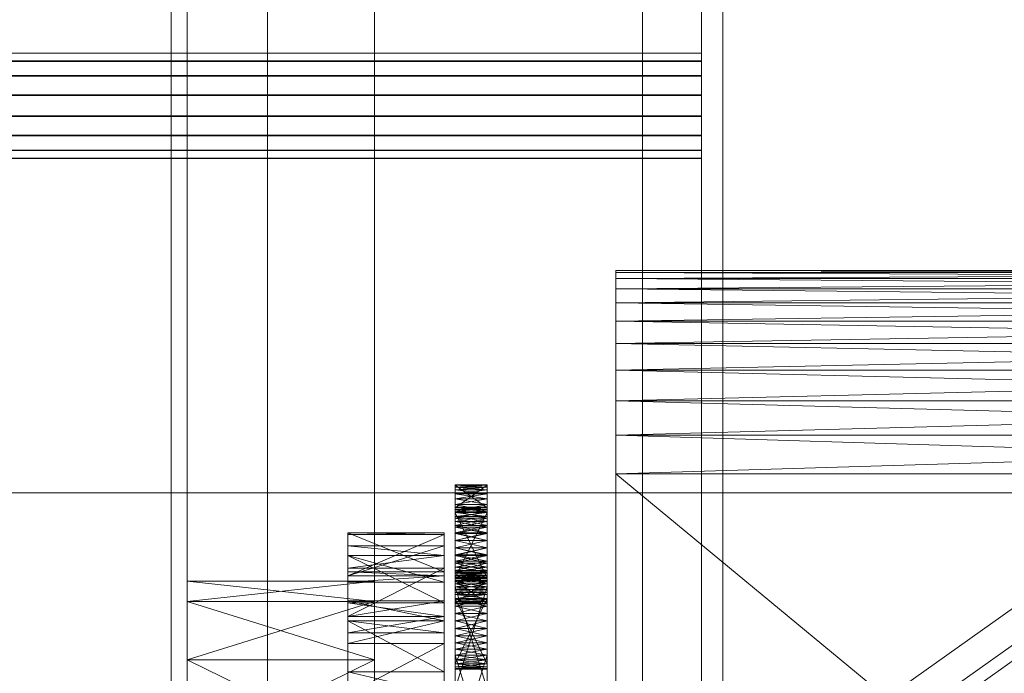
# Model space of a CAD drawing. Header units: millimetres. Extents: x -2233 to 65662, y -50530 to 6847.
# Tile 293 of 656: x 1369 to 1553, y -33734 to -33612. Entities that reach past the tile are written whole.
import ezdxf

# ---------------------------------------------------------------- set-up
doc = ezdxf.new("R2010")
doc.units = ezdxf.units.MM
for name, color, linetype, lineweight in [('COTAS_O', 1, 'Continuous', 0), ('frontal_C03', 7, 'Continuous', 0), ('frontal_secador', 7, 'Continuous', 0), ('frontal_tolva', 7, 'Continuous', 0)]:
    doc.layers.add(name, color=color, linetype=linetype, lineweight=lineweight)
doc.dimstyles.new('R19_100', dxfattribs={"dimtxt": 250, "dimasz": 150, "dimexe": 150, "dimexo": 80, "dimgap": 100, "dimtad": 1, "dimtih": 1, "dimtoh": 1, "dimdsep": 46, "dimcen": 0.09, "dimadec": 0, "dimazin": 0, "dimtfac": 1, "dimtdec": 4, "dimtofl": 0, "dimtmove": 0, "dimatfit": 3, "dimfxl": 1, "dimtolj": 1, "dimtzin": 0, "dimarcsym": 0})

# ---------------------------------------------------------------- blocks, each defined once
blk = doc.blocks.new('DIM_R32_39')
at = {"layer": 'COTAS_O'}
for p, q in [((-1725, -33700), (-1575, -33655)), ((1725, -33700), (1575, -33655)), ((-1725, -34400), (-1725, -33700)), ((-1725, -33700), (1725, -33700)), ((-1725, -33700), (-1575, -33745)), ((1725, -33700), (1575, -33745)), ((1725, -34400), (1725, -33700))]:
    blk.add_line(p, q, dxfattribs=at)
blk.add_text('3450 O', height=250, dxfattribs=at).set_placement((0, -33600))

msp = doc.modelspace()

# ---------------------------------------------------------------- linework, layer by layer
at = {"layer": 'frontal_C03'}
for p, q in [((1435, -35048.843), (1435, -32401.175)), ((1496, -35048.843), (1496, -32401.175)), ((1500, -32401.175), (1500, -35048.843)), ((1435, -32405.103), (1435, -35052.771)), ((1500, -35052.771), (1500, -32405.103)), ((1435, -35535.966), (1435, -32888.298)), ((1500, -32888.298), (1500, -35535.966)), ((1435, -32892.227), (1435, -35539.895)), ((1496, -32892.227), (1496, -35539.895)), ((1500, -35539.895), (1500, -32892.227)), ((1415, -35988), (1415, -33145.961)), ((1485, -35988), (1485, -33145.961)), ((1496, -33617.959), (-1496, -33617.959)), ((1496, -33617.986), (-1496, -33617.986)), ((1496, -33619.428), (-1496, -33619.428)), ((1496, -33619.504), (-1496, -33619.504)), ((1496, -33619.428), (1496, -33617.959)), ((1496, -33617.959), (1496, -33617.986)), ((1496, -33617.986), (1496, -33619.504)), ((1496, -33622.168), (1496, -33619.428)), ((1496, -33619.504), (1496, -33622.282)), ((1496, -33622.168), (-1496, -33622.168)), ((1496, -33622.282), (-1496, -33622.282)), ((1496, -33625.762), (1496, -33622.168)), ((1496, -33622.282), (1496, -33625.897)), ((1496, -33625.762), (-1496, -33625.762)), ((-1496, -33625.897), (1496, -33625.897)), ((1496, -33629.664), (1496, -33625.762)), ((1496, -33625.897), (1496, -33629.799)), ((1496, -33629.664), (-1496, -33629.664)), ((1496, -33629.799), (-1496, -33629.799)), ((1496, -33633.279), (1496, -33629.664)), ((1496, -33629.799), (1496, -33633.393)), ((1496, -33633.279), (-1496, -33633.279)), ((1496, -33633.393), (-1496, -33633.393)), ((1496, -33636.057), (1496, -33633.279)), ((1496, -33633.393), (1496, -33636.133)), ((1496, -33636.057), (-1496, -33636.057)), ((1496, -33636.133), (-1496, -33636.133)), ((1496, -33637.575), (1496, -33636.057)), ((1496, -33636.133), (1496, -33637.602)), ((1496, -33637.575), (-1496, -33637.575)), ((1496, -33637.602), (-1496, -33637.602)), ((1496, -33637.602), (1496, -33637.575))]:
    msp.add_line(p, q, dxfattribs=at)
at = {"layer": 'frontal_secador'}
for p, q in [((1400, -36000), (1400, -33000)), ((1397, -35940), (1397, -33075)), ((1400, -36000), (1400, -33075)), ((1400, -34600), (1400, -33075)), ((1400, -35940), (1400, -33075)), ((1400, -34650), (1400, -33075)), ((1400, -36000), (1400, -33250)), ((1480, -33658.5), (1480, -33660.02)), ((1480, -33658.88), (1480, -33658.5)), ((1480, -33658.5), (1480, -33664.58)), ((1480, -33661.92), (1480, -33658.5)), ((1480, -33658.5), (1480, -33682.82)), ((1480, -33677.12), (1480, -33658.5)), ((1480, -33658.5), (1480, -33919)), ((1480, -33914.82), (1480, -33658.5)), ((1715, -33658.88), (1480, -33658.5)), ((1715, -33658.5), (1480, -33658.5)), ((1715, -33658.5), (1480, -33658.88)), ((1480, -33660.02), (1480, -33658.88)), ((1480, -33661.92), (1480, -33658.88)), ((1715, -33660.02), (1480, -33658.88)), ((1715, -33658.88), (1480, -33658.88)), ((1715, -33658.88), (1480, -33660.02)), ((1480, -33660.02), (1480, -33664.58)), ((1480, -33661.92), (1480, -33660.02)), ((1715, -33661.92), (1480, -33660.02)), ((1715, -33660.02), (1480, -33660.02)), ((1715, -33660.02), (1480, -33661.92)), ((1480, -33664.58), (1480, -33661.92)), ((1480, -33668), (1480, -33661.92)), ((1480, -33677.12), (1480, -33661.92)), ((1715, -33664.58), (1480, -33661.92)), ((1715, -33661.92), (1480, -33661.92)), ((1715, -33661.92), (1480, -33664.58)), ((1480, -33664.58), (1480, -33672.18)), ((1480, -33668), (1480, -33664.58)), ((1480, -33664.58), (1480, -33682.82)), ((1715, -33668), (1480, -33664.58)), ((1715, -33664.58), (1480, -33664.58)), ((1715, -33664.58), (1480, -33668)), ((1480, -33672.18), (1480, -33668)), ((1480, -33677.12), (1480, -33668)), ((1715, -33672.18), (1480, -33668)), ((1715, -33668), (1480, -33668)), ((1715, -33668), (1480, -33672.18)), ((1480, -33672.18), (1480, -33682.82)), ((1480, -33677.12), (1480, -33672.18)), ((1715, -33677.12), (1480, -33672.18)), ((1715, -33672.18), (1480, -33672.18)), ((1715, -33672.18), (1480, -33677.12)), ((1480, -33682.82), (1480, -33677.12)), ((1480, -33689.28), (1480, -33677.12)), ((1480, -33890.5), (1480, -33677.12)), ((1480, -33914.82), (1480, -33677.12)), ((1715, -33682.82), (1480, -33677.12)), ((1715, -33677.12), (1480, -33677.12)), ((1715, -33677.12), (1480, -33682.82)), ((1480, -33682.82), (1480, -33696.5)), ((1480, -33689.28), (1480, -33682.82)), ((1480, -33682.82), (1480, -33897.72)), ((1480, -33682.82), (1480, -33919)), ((1715, -33689.28), (1480, -33682.82)), ((1715, -33682.82), (1480, -33682.82)), ((1715, -33682.82), (1480, -33689.28)), ((1480, -33696.5), (1480, -33689.28)), ((1480, -33890.5), (1480, -33689.28)), ((1715, -33696.5), (1480, -33689.28)), ((1715, -33689.28), (1480, -33689.28)), ((1715, -33689.28), (1480, -33696.5)), ((1480, -33696.5), (1480, -33897.72)), ((1480, -33890.5), (1480, -33696.5)), ((1715, -33890.5), (1480, -33696.5)), ((1715, -33696.5), (1480, -33696.5)), ((1450, -33698.5), (1450, -33702.82)), ((1450, -33698.611), (1450, -33698.5)), ((1450, -33698.94), (1450, -33698.5)), ((1450, -33698.5), (1450, -33703.69)), ((1450, -33700.219), (1450, -33698.5)), ((1456, -33698.611), (1450, -33698.5)), ((1456, -33698.5), (1450, -33698.5)), ((1456, -33698.5), (1450, -33698.611)), ((1450, -33702.82), (1450, -33698.611)), ((1450, -33698.611), (1450, -33698.94)), ((1456, -33702.82), (1450, -33698.611)), ((1456, -33698.611), (1450, -33698.611)), ((1456, -33698.611), (1450, -33698.94)), ((1450, -33698.611), (1450, -33699.481)), ((1450, -33703.15), (1450, -33698.611)), ((1450, -33698.611), (1450, -33701.136)), ((1450, -33698.611), (1450, -33706.092)), ((1450, -33706.419), (1450, -33698.611)), ((1450, -33698.611), (1450, -33715.519)), ((1450, -33716.999), (1450, -33698.611)), ((1456, -33698.94), (1450, -33698.611)), ((1456, -33698.611), (1450, -33702.82)), ((1456, -33702.82), (1456, -33698.5)), ((1456, -33698.5), (1456, -33698.611)), ((1456, -33698.5), (1456, -33698.94)), ((1456, -33703.69), (1456, -33698.5)), ((1456, -33698.5), (1456, -33700.219)), ((1456, -33698.611), (1456, -33702.82)), ((1456, -33698.94), (1456, -33698.611)), ((1456, -33699.481), (1456, -33698.611)), ((1456, -33698.611), (1456, -33703.15)), ((1456, -33701.136), (1456, -33698.611)), ((1456, -33706.092), (1456, -33698.611)), ((1456, -33698.611), (1456, -33706.419)), ((1456, -33715.519), (1456, -33698.611)), ((1456, -33698.611), (1456, -33716.999)), ((1450, -33700.219), (1450, -33698.94)), ((1450, -33698.94), (1450, -33699.481)), ((1456, -33698.94), (1450, -33698.94)), ((1456, -33698.94), (1450, -33699.481)), ((1456, -33699.481), (1450, -33698.94)), ((1450, -33699.481), (1450, -33700.219)), ((1456, -33699.481), (1450, -33699.481)), ((1456, -33699.481), (1450, -33700.219)), ((1450, -33699.481), (1450, -33701.136)), ((1456, -33700.219), (1450, -33699.481)), ((1450, -33702.21), (1450, -33700.219)), ((1450, -33700.219), (1450, -33701.136)), ((1450, -33704.719), (1450, -33700.219)), ((1450, -33700.219), (1450, -33703.69)), ((1450, -33710.281), (1450, -33700.219)), ((1456, -33700.219), (1450, -33700.219)), ((1456, -33700.219), (1450, -33701.136)), ((1456, -33701.136), (1450, -33700.219)), ((1456, -33698.94), (1456, -33700.219)), ((1456, -33699.481), (1456, -33698.94)), ((1456, -33700.219), (1456, -33699.481)), ((1456, -33701.136), (1456, -33699.481)), ((1456, -33700.219), (1456, -33702.21)), ((1456, -33701.136), (1456, -33700.219)), ((1456, -33700.219), (1456, -33704.719)), ((1456, -33703.69), (1456, -33700.219)), ((1456, -33700.219), (1456, -33710.281)), ((1450, -33701.136), (1450, -33702.21)), ((1456, -33701.136), (1450, -33701.136)), ((1456, -33701.136), (1450, -33702.21)), ((1450, -33701.136), (1450, -33703.414)), ((1450, -33701.136), (1450, -33706.092)), ((1456, -33702.21), (1450, -33701.136)), ((1450, -33704.719), (1450, -33702.21)), ((1450, -33702.21), (1450, -33703.414)), ((1456, -33702.21), (1450, -33702.21)), ((1456, -33702.21), (1450, -33703.414)), ((1456, -33703.414), (1450, -33702.21)), ((1456, -33702.21), (1456, -33701.136)), ((1456, -33703.414), (1456, -33701.136)), ((1456, -33706.092), (1456, -33701.136)), ((1456, -33702.21), (1456, -33704.719)), ((1456, -33703.414), (1456, -33702.21)), ((1450, -33702.709), (1450, -33703.15)), ((1450, -33702.82), (1450, -33702.709)), ((1456, -33702.82), (1450, -33702.709)), ((1456, -33702.709), (1450, -33702.709)), ((1456, -33702.709), (1450, -33702.82)), ((1450, -33703.15), (1450, -33702.82)), ((1456, -33703.15), (1450, -33702.82)), ((1456, -33702.82), (1450, -33702.82)), ((1456, -33702.82), (1450, -33703.15)), ((1450, -33702.82), (1450, -33703.69)), ((1450, -33716.643), (1450, -33702.82)), ((1450, -33702.82), (1450, -33707.623)), ((1450, -33721.143), (1450, -33702.82)), ((1450, -33702.82), (1450, -33718.073)), ((1450, -33731.206), (1450, -33702.82)), ((1450, -33703.15), (1450, -33715.906)), ((1450, -33703.69), (1450, -33703.15)), ((1450, -33704.428), (1450, -33703.15)), ((1450, -33703.15), (1450, -33717.561)), ((1450, -33706.419), (1450, -33703.15)), ((1450, -33711.709), (1450, -33703.15)), ((1456, -33703.69), (1450, -33703.15)), ((1456, -33703.15), (1450, -33703.15)), ((1456, -33703.15), (1450, -33703.69)), ((1450, -33703.414), (1450, -33704.719)), ((1456, -33703.414), (1450, -33703.414)), ((1456, -33703.414), (1450, -33704.719)), ((1450, -33703.414), (1450, -33706.092)), ((1456, -33704.719), (1450, -33703.414)), ((1450, -33715.906), (1450, -33703.69)), ((1450, -33703.69), (1450, -33704.428)), ((1456, -33715.906), (1450, -33703.69)), ((1456, -33703.69), (1450, -33703.69)), ((1456, -33703.69), (1450, -33704.428)), ((1450, -33703.69), (1450, -33705.345)), ((1450, -33703.69), (1450, -33707.623)), ((1450, -33703.69), (1450, -33713.117)), ((1450, -33703.69), (1450, -33720.598)), ((1450, -33710.281), (1450, -33703.69)), ((1456, -33704.428), (1450, -33703.69)), ((1450, -33716.643), (1450, -33703.69)), ((1456, -33703.69), (1450, -33715.906)), ((1456, -33703.15), (1456, -33702.709)), ((1456, -33702.709), (1456, -33702.82)), ((1456, -33702.82), (1456, -33703.15)), ((1456, -33703.69), (1456, -33702.82)), ((1456, -33702.82), (1456, -33716.643)), ((1456, -33707.623), (1456, -33702.82)), ((1456, -33702.82), (1456, -33721.143)), ((1456, -33718.073), (1456, -33702.82)), ((1456, -33702.82), (1456, -33731.206)), ((1456, -33715.906), (1456, -33703.15)), ((1456, -33703.15), (1456, -33703.69)), ((1456, -33703.15), (1456, -33704.428)), ((1456, -33717.561), (1456, -33703.15)), ((1456, -33703.15), (1456, -33706.419)), ((1456, -33703.15), (1456, -33711.709)), ((1456, -33704.719), (1456, -33703.414)), ((1456, -33706.092), (1456, -33703.414)), ((1456, -33703.69), (1456, -33715.906)), ((1456, -33704.428), (1456, -33703.69)), ((1456, -33705.345), (1456, -33703.69)), ((1456, -33707.623), (1456, -33703.69)), ((1456, -33713.117), (1456, -33703.69)), ((1456, -33720.598), (1456, -33703.69)), ((1456, -33703.69), (1456, -33710.281)), ((1456, -33703.69), (1456, -33716.643)), ((1450, -33706.419), (1450, -33704.428)), ((1450, -33704.428), (1450, -33705.345)), ((1456, -33704.428), (1450, -33704.428)), ((1456, -33704.428), (1450, -33705.345)), ((1456, -33705.345), (1450, -33704.428)), ((1450, -33707.5), (1450, -33704.719)), ((1450, -33704.719), (1450, -33706.092)), ((1450, -33710.281), (1450, -33704.719)), ((1456, -33704.719), (1450, -33704.719)), ((1456, -33704.719), (1450, -33706.092)), ((1456, -33706.092), (1450, -33704.719)), ((1450, -33705.345), (1450, -33706.419)), ((1456, -33705.345), (1450, -33705.345)), ((1456, -33705.345), (1450, -33706.419)), ((1450, -33705.345), (1450, -33707.623)), ((1456, -33706.419), (1450, -33705.345)), ((1456, -33704.428), (1456, -33706.419)), ((1456, -33705.345), (1456, -33704.428)), ((1456, -33704.719), (1456, -33707.5)), ((1456, -33706.092), (1456, -33704.719)), ((1456, -33704.719), (1456, -33710.281)), ((1456, -33706.419), (1456, -33705.345)), ((1456, -33707.623), (1456, -33705.345)), ((1430, -33714.744), (1430, -33707.5)), ((1430, -33707.5), (1430, -33707.765)), ((1448, -33714.744), (1430, -33707.5)), ((1448, -33707.5), (1430, -33707.5)), ((1448, -33707.5), (1430, -33707.765)), ((1430, -33707.765), (1430, -33714.744)), ((1430, -33707.765), (1430, -33715.473)), ((1448, -33707.765), (1430, -33707.765)), ((1448, -33707.765), (1430, -33715.473)), ((1448, -33707.765), (1448, -33707.5)), ((1448, -33707.5), (1448, -33714.744)), ((1448, -33714.744), (1448, -33707.765)), ((1448, -33715.473), (1448, -33707.765)), ((1450, -33706.092), (1450, -33707.5)), ((1456, -33706.092), (1450, -33706.092)), ((1456, -33706.092), (1450, -33707.5)), ((1450, -33706.092), (1450, -33708.908)), ((1450, -33706.092), (1450, -33711.586)), ((1450, -33706.092), (1450, -33715.519)), ((1456, -33707.5), (1450, -33706.092)), ((1450, -33708.928), (1450, -33706.419)), ((1450, -33706.419), (1450, -33707.623)), ((1450, -33711.709), (1450, -33706.419)), ((1456, -33706.419), (1450, -33706.419)), ((1456, -33706.419), (1450, -33707.623)), ((1456, -33707.623), (1450, -33706.419)), ((1450, -33716.999), (1450, -33706.419)), ((1450, -33710.281), (1450, -33707.5)), ((1450, -33707.5), (1450, -33708.908)), ((1456, -33707.5), (1450, -33707.5)), ((1456, -33707.5), (1450, -33708.908)), ((1456, -33708.908), (1450, -33707.5)), ((1450, -33707.623), (1450, -33708.928)), ((1456, -33707.623), (1450, -33707.623)), ((1456, -33707.623), (1450, -33708.928)), ((1450, -33707.623), (1450, -33710.301)), ((1450, -33707.623), (1450, -33713.117)), ((1456, -33708.928), (1450, -33707.623)), ((1450, -33707.623), (1450, -33718.073)), ((1456, -33707.5), (1456, -33706.092)), ((1456, -33708.908), (1456, -33706.092)), ((1456, -33711.586), (1456, -33706.092)), ((1456, -33715.519), (1456, -33706.092)), ((1456, -33706.419), (1456, -33708.928)), ((1456, -33707.623), (1456, -33706.419)), ((1456, -33706.419), (1456, -33711.709)), ((1456, -33706.419), (1456, -33716.999)), ((1456, -33707.5), (1456, -33710.281)), ((1456, -33708.908), (1456, -33707.5)), ((1456, -33708.928), (1456, -33707.623)), ((1456, -33710.301), (1456, -33707.623)), ((1456, -33713.117), (1456, -33707.623)), ((1456, -33718.073), (1456, -33707.623)), ((1450, -33708.908), (1450, -33710.281)), ((1456, -33708.908), (1450, -33708.908)), ((1456, -33708.908), (1450, -33710.281)), ((1450, -33708.908), (1450, -33711.586)), ((1456, -33710.281), (1450, -33708.908)), ((1450, -33711.709), (1450, -33708.928)), ((1450, -33708.928), (1450, -33710.301)), ((1456, -33708.928), (1450, -33708.928)), ((1456, -33708.928), (1450, -33710.301)), ((1456, -33710.301), (1450, -33708.928)), ((1456, -33710.281), (1456, -33708.908)), ((1456, -33711.586), (1456, -33708.908)), ((1456, -33708.928), (1456, -33711.709)), ((1456, -33710.301), (1456, -33708.928)), ((1430, -33709.876), (1430, -33720.513)), ((1430, -33711.709), (1430, -33709.876)), ((1430, -33709.876), (1430, -33715.473)), ((1448, -33711.709), (1430, -33709.876)), ((1448, -33709.876), (1430, -33709.876)), ((1448, -33709.876), (1430, -33715.473)), ((1448, -33720.513), (1448, -33709.876)), ((1448, -33709.876), (1448, -33711.709)), ((1448, -33715.473), (1448, -33709.876)), ((1450, -33712.79), (1450, -33710.281)), ((1450, -33710.281), (1450, -33711.586)), ((1450, -33714.781), (1450, -33710.281)), ((1450, -33720.598), (1450, -33710.281)), ((1456, -33710.281), (1450, -33710.281)), ((1456, -33710.281), (1450, -33711.586)), ((1456, -33711.586), (1450, -33710.281)), ((1450, -33710.301), (1450, -33711.709)), ((1456, -33710.301), (1450, -33710.301)), ((1456, -33710.301), (1450, -33711.709)), ((1450, -33710.301), (1450, -33713.117)), ((1456, -33711.709), (1450, -33710.301)), ((1456, -33710.281), (1456, -33712.79)), ((1456, -33711.586), (1456, -33710.281)), ((1456, -33710.281), (1456, -33714.781)), ((1456, -33710.281), (1456, -33720.598)), ((1456, -33711.709), (1456, -33710.301)), ((1456, -33713.117), (1456, -33710.301)), ((1430, -33720.513), (1430, -33711.709)), ((1430, -33716.683), (1430, -33711.709)), ((1430, -33711.709), (1430, -33714.046)), ((1448, -33720.513), (1430, -33711.709)), ((1448, -33711.709), (1430, -33711.709)), ((1448, -33716.683), (1430, -33711.709)), ((1448, -33711.709), (1430, -33714.046)), ((1448, -33711.709), (1448, -33720.513)), ((1448, -33714.046), (1448, -33711.709)), ((1448, -33711.709), (1448, -33716.683)), ((1450, -33711.586), (1450, -33712.79)), ((1456, -33711.586), (1450, -33711.586)), ((1456, -33711.586), (1450, -33712.79)), ((1450, -33711.586), (1450, -33713.864)), ((1450, -33711.586), (1450, -33715.519)), ((1456, -33712.79), (1450, -33711.586)), ((1450, -33714.49), (1450, -33711.709)), ((1450, -33711.709), (1450, -33713.117)), ((1450, -33716.999), (1450, -33711.709)), ((1450, -33732.814), (1450, -33711.709)), ((1450, -33711.709), (1450, -33717.561)), ((1456, -33711.709), (1450, -33711.709)), ((1456, -33711.709), (1450, -33713.117)), ((1456, -33713.117), (1450, -33711.709)), ((1450, -33714.781), (1450, -33712.79)), ((1450, -33712.79), (1450, -33713.864)), ((1456, -33712.79), (1450, -33712.79)), ((1456, -33712.79), (1450, -33713.864)), ((1456, -33713.864), (1450, -33712.79)), ((1450, -33713.117), (1450, -33714.49)), ((1456, -33713.117), (1450, -33713.117)), ((1456, -33713.117), (1450, -33714.49)), ((1450, -33713.117), (1450, -33715.795)), ((1450, -33713.117), (1450, -33718.073)), ((1450, -33713.117), (1450, -33720.598)), ((1456, -33714.49), (1450, -33713.117)), ((1456, -33712.79), (1456, -33711.586)), ((1456, -33713.864), (1456, -33711.586)), ((1456, -33715.519), (1456, -33711.586)), ((1456, -33711.709), (1456, -33714.49)), ((1456, -33713.117), (1456, -33711.709)), ((1456, -33711.709), (1456, -33716.999)), ((1456, -33711.709), (1456, -33732.814)), ((1456, -33717.561), (1456, -33711.709)), ((1456, -33712.79), (1456, -33714.781)), ((1456, -33713.864), (1456, -33712.79)), ((1456, -33714.49), (1456, -33713.117)), ((1456, -33715.795), (1456, -33713.117)), ((1456, -33718.073), (1456, -33713.117)), ((1456, -33720.598), (1456, -33713.117)), ((1430, -33714.046), (1430, -33716.683)), ((1430, -33714.046), (1430, -33723.111)), ((1448, -33714.046), (1430, -33714.046)), ((1448, -33714.046), (1430, -33723.111)), ((1430, -33715.473), (1430, -33714.744)), ((1448, -33715.473), (1430, -33714.744)), ((1448, -33714.744), (1430, -33714.744)), ((1448, -33716.683), (1448, -33714.046)), ((1448, -33723.111), (1448, -33714.046)), ((1448, -33714.744), (1448, -33715.473)), ((1450, -33713.864), (1450, -33714.781)), ((1456, -33713.864), (1450, -33713.864)), ((1456, -33713.864), (1450, -33714.781)), ((1450, -33713.864), (1450, -33715.519)), ((1456, -33714.781), (1450, -33713.864)), ((1450, -33716.999), (1450, -33714.49)), ((1450, -33714.49), (1450, -33715.795)), ((1456, -33714.49), (1450, -33714.49)), ((1456, -33714.49), (1450, -33715.795)), ((1456, -33715.795), (1450, -33714.49)), ((1450, -33716.06), (1450, -33714.781)), ((1450, -33714.781), (1450, -33715.519)), ((1450, -33720.598), (1450, -33714.781)), ((1456, -33714.781), (1450, -33714.781)), ((1456, -33714.781), (1450, -33715.519)), ((1456, -33715.519), (1450, -33714.781)), ((1450, -33714.925), (1450, -33715.365)), ((1450, -33715.035), (1450, -33714.925)), ((1450, -33714.925), (1450, -33716.643)), ((1450, -33714.925), (1450, -33738.865)), ((1450, -33721.143), (1450, -33714.925)), ((1456, -33715.035), (1450, -33714.925)), ((1456, -33714.925), (1450, -33714.925)), ((1456, -33714.925), (1450, -33715.035)), ((1450, -33715.365), (1450, -33715.035)), ((1456, -33715.365), (1450, -33715.035)), ((1456, -33715.035), (1450, -33715.035)), ((1456, -33715.035), (1450, -33715.365)), ((1450, -33715.035), (1450, -33715.906)), ((1450, -33715.035), (1450, -33717.561)), ((1456, -33714.781), (1456, -33713.864)), ((1456, -33715.519), (1456, -33713.864)), ((1456, -33714.49), (1456, -33716.999)), ((1456, -33715.795), (1456, -33714.49)), ((1456, -33714.781), (1456, -33716.06)), ((1456, -33715.519), (1456, -33714.781)), ((1456, -33714.781), (1456, -33720.598)), ((1456, -33715.365), (1456, -33714.925)), ((1456, -33714.925), (1456, -33715.035)), ((1456, -33716.643), (1456, -33714.925)), ((1456, -33738.865), (1456, -33714.925)), ((1456, -33714.925), (1456, -33721.143)), ((1456, -33715.035), (1456, -33715.365)), ((1456, -33715.906), (1456, -33715.035)), ((1456, -33717.561), (1456, -33715.035)), ((1400, -33720.269), (1400, -33716.5)), ((1435, -33720.269), (1400, -33716.5)), ((1435, -33716.5), (1400, -33716.5)), ((1435, -33716.5), (1400, -33720.269)), ((1430, -33715.473), (1430, -33720.513)), ((1430, -33715.473), (1430, -33723.111)), ((1430, -33715.473), (1430, -33716.683)), ((1430, -33737.639), (1430, -33715.473)), ((1448, -33715.473), (1430, -33715.473)), ((1448, -33715.473), (1430, -33716.683)), ((1430, -33723.111), (1430, -33716.683)), ((1448, -33716.683), (1430, -33716.683)), ((1435, -33720.269), (1435, -33716.5)), ((1448, -33720.513), (1448, -33715.473)), ((1448, -33723.111), (1448, -33715.473)), ((1448, -33716.683), (1448, -33715.473)), ((1448, -33715.473), (1448, -33737.639)), ((1448, -33716.683), (1448, -33723.111)), ((1450, -33715.365), (1450, -33716.643)), ((1450, -33715.906), (1450, -33715.365)), ((1456, -33715.906), (1450, -33715.365)), ((1456, -33715.365), (1450, -33715.365)), ((1456, -33715.365), (1450, -33715.906)), ((1450, -33715.519), (1450, -33716.06)), ((1456, -33715.519), (1450, -33715.519)), ((1456, -33715.519), (1450, -33716.06)), ((1450, -33715.519), (1450, -33716.389)), ((1450, -33715.519), (1450, -33720.709)), ((1450, -33715.519), (1450, -33720.269)), ((1450, -33715.519), (1450, -33716.999)), ((1456, -33716.06), (1450, -33715.519)), ((1450, -33715.795), (1450, -33716.999)), ((1456, -33715.795), (1450, -33715.795)), ((1456, -33715.795), (1450, -33716.999)), ((1450, -33715.795), (1450, -33718.073)), ((1456, -33716.999), (1450, -33715.795)), ((1450, -33716.643), (1450, -33715.906)), ((1456, -33716.643), (1450, -33715.906)), ((1456, -33715.906), (1450, -33715.906)), ((1456, -33715.906), (1450, -33716.643)), ((1450, -33715.906), (1450, -33717.561)), ((1450, -33737.66), (1450, -33715.906)), ((1450, -33742.95), (1450, -33715.906)), ((1450, -33715.906), (1450, -33728.01)), ((1450, -33751.51), (1450, -33715.906)), ((1450, -33720.598), (1450, -33716.06)), ((1450, -33716.06), (1450, -33716.389)), ((1456, -33716.06), (1450, -33716.06)), ((1456, -33716.06), (1450, -33716.389)), ((1456, -33716.389), (1450, -33716.06)), ((1450, -33716.389), (1450, -33720.598)), ((1456, -33716.389), (1450, -33716.389)), ((1456, -33716.389), (1450, -33720.598)), ((1450, -33716.389), (1450, -33720.709)), ((1456, -33720.598), (1450, -33716.389)), ((1450, -33716.643), (1450, -33736.586)), ((1450, -33717.561), (1450, -33716.643)), ((1450, -33718.635), (1450, -33716.643)), ((1450, -33716.643), (1450, -33738.865)), ((1450, -33721.143), (1450, -33716.643)), ((1456, -33717.561), (1450, -33716.643)), ((1456, -33716.643), (1450, -33716.643)), ((1456, -33716.643), (1450, -33717.561)), ((1450, -33718.99), (1450, -33716.999)), ((1450, -33716.999), (1450, -33718.073)), ((1450, -33732.814), (1450, -33716.999)), ((1456, -33716.999), (1450, -33716.999)), ((1456, -33716.999), (1450, -33718.073)), ((1456, -33718.073), (1450, -33716.999)), ((1450, -33720.269), (1450, -33716.999)), ((1456, -33716.643), (1456, -33715.365)), ((1456, -33715.365), (1456, -33715.906)), ((1456, -33716.06), (1456, -33715.519)), ((1456, -33716.389), (1456, -33715.519)), ((1456, -33720.709), (1456, -33715.519)), ((1456, -33720.269), (1456, -33715.519)), ((1456, -33716.999), (1456, -33715.519)), ((1456, -33716.999), (1456, -33715.795)), ((1456, -33718.073), (1456, -33715.795)), ((1456, -33715.906), (1456, -33716.643)), ((1456, -33717.561), (1456, -33715.906)), ((1456, -33715.906), (1456, -33737.66)), ((1456, -33715.906), (1456, -33742.95)), ((1456, -33728.01), (1456, -33715.906)), ((1456, -33715.906), (1456, -33751.51)), ((1456, -33716.06), (1456, -33720.598)), ((1456, -33716.389), (1456, -33716.06)), ((1456, -33720.598), (1456, -33716.389)), ((1456, -33720.709), (1456, -33716.389)), ((1456, -33736.586), (1456, -33716.643)), ((1456, -33716.643), (1456, -33717.561)), ((1456, -33716.643), (1456, -33718.635)), ((1456, -33738.865), (1456, -33716.643)), ((1456, -33716.643), (1456, -33721.143)), ((1456, -33716.999), (1456, -33718.99)), ((1456, -33718.073), (1456, -33716.999)), ((1456, -33716.999), (1456, -33732.814)), ((1456, -33716.999), (1456, -33720.269)), ((1450, -33736.586), (1450, -33717.561)), ((1450, -33717.561), (1450, -33718.635)), ((1456, -33736.586), (1450, -33717.561)), ((1456, -33717.561), (1450, -33717.561)), ((1456, -33717.561), (1450, -33718.635)), ((1450, -33717.561), (1450, -33719.839)), ((1450, -33717.561), (1450, -33722.517)), ((1450, -33717.561), (1450, -33728.01)), ((1450, -33717.561), (1450, -33732.814)), ((1456, -33718.635), (1450, -33717.561)), ((1450, -33737.66), (1450, -33717.561)), ((1456, -33717.561), (1450, -33736.586)), ((1450, -33718.073), (1450, -33718.99)), ((1456, -33718.073), (1450, -33718.073)), ((1456, -33718.073), (1450, -33718.99)), ((1450, -33718.073), (1450, -33719.728)), ((1450, -33718.073), (1450, -33720.598)), ((1456, -33718.99), (1450, -33718.073)), ((1450, -33718.073), (1450, -33732.484)), ((1450, -33718.073), (1450, -33732.925)), ((1450, -33718.073), (1450, -33731.206)), ((1450, -33721.143), (1450, -33718.635)), ((1450, -33718.635), (1450, -33719.839)), ((1456, -33718.635), (1450, -33718.635)), ((1456, -33718.635), (1450, -33719.839)), ((1456, -33719.839), (1450, -33718.635)), ((1456, -33717.561), (1456, -33736.586)), ((1456, -33718.635), (1456, -33717.561)), ((1456, -33719.839), (1456, -33717.561)), ((1456, -33722.517), (1456, -33717.561)), ((1456, -33728.01), (1456, -33717.561)), ((1456, -33732.814), (1456, -33717.561)), ((1456, -33717.561), (1456, -33737.66)), ((1456, -33718.99), (1456, -33718.073)), ((1456, -33719.728), (1456, -33718.073)), ((1456, -33720.598), (1456, -33718.073)), ((1456, -33732.484), (1456, -33718.073)), ((1456, -33732.925), (1456, -33718.073)), ((1456, -33731.206), (1456, -33718.073)), ((1456, -33718.635), (1456, -33721.143)), ((1456, -33719.839), (1456, -33718.635)), ((1400, -33720.269), (1400, -33748.24)), ((1400, -33731.206), (1400, -33720.269)), ((1400, -33793.5), (1400, -33720.269)), ((1400, -33760.33), (1400, -33720.269)), ((1400, -33754.507), (1400, -33720.269)), ((1400, -33752.5), (1400, -33720.269)), ((1435, -33731.206), (1400, -33720.269)), ((1435, -33720.269), (1400, -33720.269)), ((1435, -33720.269), (1400, -33731.206)), ((1430, -33720.173), (1430, -33733.428)), ((1430, -33723.925), (1430, -33720.173)), ((1430, -33720.173), (1430, -33723.111)), ((1448, -33723.925), (1430, -33720.173)), ((1448, -33720.173), (1430, -33720.173)), ((1448, -33720.173), (1430, -33723.111)), ((1430, -33723.111), (1430, -33720.513)), ((1448, -33723.111), (1430, -33720.513)), ((1448, -33720.513), (1430, -33720.513)), ((1435, -33748.24), (1435, -33720.269)), ((1435, -33720.269), (1435, -33731.206)), ((1435, -33720.269), (1435, -33793.5)), ((1435, -33720.269), (1435, -33760.33)), ((1435, -33720.269), (1435, -33754.507)), ((1435, -33720.269), (1435, -33752.5)), ((1448, -33733.428), (1448, -33720.173)), ((1448, -33720.173), (1448, -33723.925)), ((1448, -33723.111), (1448, -33720.173)), ((1448, -33720.513), (1448, -33723.111)), ((1450, -33731.944), (1450, -33718.99)), ((1450, -33718.99), (1450, -33719.728)), ((1450, -33732.814), (1450, -33718.99)), ((1456, -33718.99), (1450, -33718.99)), ((1456, -33718.99), (1450, -33719.728)), ((1456, -33719.728), (1450, -33718.99)), ((1450, -33720.269), (1450, -33718.99)), ((1450, -33719.728), (1450, -33731.944)), ((1456, -33719.728), (1450, -33719.728)), ((1456, -33719.728), (1450, -33731.944)), ((1450, -33719.728), (1450, -33720.598)), ((1450, -33720.269), (1450, -33719.728)), ((1456, -33720.269), (1450, -33719.728)), ((1456, -33719.728), (1450, -33720.269)), ((1450, -33719.728), (1450, -33732.484)), ((1456, -33731.944), (1450, -33719.728)), ((1450, -33719.839), (1450, -33721.143)), ((1456, -33719.839), (1450, -33719.839)), ((1456, -33719.839), (1450, -33721.143)), ((1450, -33719.839), (1450, -33722.517)), ((1456, -33721.143), (1450, -33719.839)), ((1450, -33720.598), (1450, -33720.269)), ((1456, -33720.598), (1450, -33720.269)), ((1456, -33720.269), (1450, -33720.269)), ((1450, -33720.709), (1450, -33720.269)), ((1456, -33720.269), (1450, -33720.598)), ((1450, -33720.598), (1450, -33720.709)), ((1450, -33720.598), (1456, -33720.598)), ((1456, -33720.598), (1450, -33720.709)), ((1456, -33720.709), (1450, -33720.598)), ((1456, -33718.99), (1456, -33731.944)), ((1456, -33719.728), (1456, -33718.99)), ((1456, -33718.99), (1456, -33732.814)), ((1456, -33718.99), (1456, -33720.269)), ((1456, -33731.944), (1456, -33719.728)), ((1456, -33720.598), (1456, -33719.728)), ((1456, -33719.728), (1456, -33720.269)), ((1456, -33732.484), (1456, -33719.728)), ((1456, -33721.143), (1456, -33719.839)), ((1456, -33722.517), (1456, -33719.839)), ((1456, -33720.269), (1456, -33720.598)), ((1456, -33720.269), (1456, -33720.709)), ((1456, -33720.598), (1456, -33720.709)), ((1456, -33720.709), (1450, -33720.709)), ((1450, -33723.925), (1450, -33721.143)), ((1450, -33721.143), (1450, -33722.517)), ((1450, -33726.706), (1450, -33721.143)), ((1450, -33750.969), (1450, -33721.143)), ((1450, -33721.143), (1450, -33738.865)), ((1456, -33721.143), (1450, -33721.143)), ((1456, -33721.143), (1450, -33722.517)), ((1456, -33722.517), (1450, -33721.143)), ((1450, -33731.206), (1450, -33721.143)), ((1450, -33722.517), (1450, -33723.925)), ((1456, -33722.517), (1450, -33722.517)), ((1456, -33722.517), (1450, -33723.925)), ((1450, -33722.517), (1450, -33725.333)), ((1450, -33722.517), (1450, -33728.01)), ((1456, -33723.925), (1450, -33722.517)), ((1456, -33721.143), (1456, -33723.925)), ((1456, -33722.517), (1456, -33721.143)), ((1456, -33721.143), (1456, -33726.706)), ((1456, -33721.143), (1456, -33750.969)), ((1456, -33738.865), (1456, -33721.143)), ((1456, -33721.143), (1456, -33731.206)), ((1456, -33723.925), (1456, -33722.517)), ((1456, -33725.333), (1456, -33722.517)), ((1456, -33728.01), (1456, -33722.517)), ((1430, -33723.111), (1430, -33733.428)), ((1430, -33723.111), (1430, -33737.639)), ((1430, -33723.111), (1430, -33726.141)), ((1430, -33723.111), (1430, -33757.635)), ((1430, -33723.111), (1430, -33805.858)), ((1448, -33723.111), (1430, -33723.111)), ((1448, -33723.111), (1430, -33726.141)), ((1430, -33733.428), (1430, -33723.925)), ((1430, -33726.141), (1430, -33723.925)), ((1430, -33723.925), (1430, -33728.105)), ((1448, -33733.428), (1430, -33723.925)), ((1448, -33723.925), (1430, -33723.925)), ((1448, -33726.141), (1430, -33723.925)), ((1448, -33723.925), (1430, -33728.105)), ((1448, -33733.428), (1448, -33723.111)), ((1448, -33737.639), (1448, -33723.111)), ((1448, -33726.141), (1448, -33723.111)), ((1448, -33757.635), (1448, -33723.111)), ((1448, -33805.858), (1448, -33723.111)), ((1448, -33723.925), (1448, -33733.428)), ((1448, -33728.105), (1448, -33723.925)), ((1448, -33723.925), (1448, -33726.141)), ((1450, -33726.706), (1450, -33723.925)), ((1450, -33723.925), (1450, -33725.333)), ((1456, -33723.925), (1450, -33723.925)), ((1456, -33723.925), (1450, -33725.333)), ((1456, -33725.333), (1450, -33723.925)), ((1456, -33723.925), (1456, -33726.706)), ((1456, -33725.333), (1456, -33723.925)), ((1430, -33728.105), (1430, -33726.141)), ((1430, -33737.639), (1430, -33726.141)), ((1448, -33726.141), (1430, -33726.141)), ((1448, -33726.141), (1448, -33728.105)), ((1448, -33726.141), (1448, -33737.639)), ((1450, -33725.333), (1450, -33726.706)), ((1456, -33725.333), (1450, -33725.333)), ((1456, -33725.333), (1450, -33726.706)), ((1450, -33725.333), (1450, -33728.01)), ((1456, -33726.706), (1450, -33725.333)), ((1456, -33726.706), (1456, -33725.333)), ((1456, -33728.01), (1456, -33725.333)), ((1450, -33729.215), (1450, -33726.706)), ((1450, -33726.706), (1450, -33728.01)), ((1450, -33750.969), (1450, -33726.706)), ((1456, -33726.706), (1450, -33726.706)), ((1456, -33726.706), (1450, -33728.01)), ((1456, -33728.01), (1450, -33726.706)), ((1450, -33731.206), (1450, -33726.706)), ((1450, -33728.01), (1450, -33729.215)), ((1456, -33728.01), (1450, -33728.01)), ((1456, -33728.01), (1450, -33729.215)), ((1450, -33728.01), (1450, -33730.289)), ((1450, -33728.01), (1450, -33731.944)), ((1450, -33728.01), (1450, -33732.814)), ((1456, -33729.215), (1450, -33728.01)), ((1450, -33728.01), (1450, -33750.232)), ((1450, -33728.01), (1450, -33751.51)), ((1456, -33726.706), (1456, -33729.215)), ((1456, -33728.01), (1456, -33726.706)), ((1456, -33726.706), (1456, -33750.969)), ((1456, -33726.706), (1456, -33731.206)), ((1456, -33729.215), (1456, -33728.01)), ((1456, -33730.289), (1456, -33728.01)), ((1456, -33731.944), (1456, -33728.01)), ((1456, -33732.814), (1456, -33728.01)), ((1456, -33750.232), (1456, -33728.01)), ((1456, -33751.51), (1456, -33728.01)), ((1430, -33728.105), (1430, -33737.639)), ((1448, -33728.105), (1430, -33728.105)), ((1448, -33728.105), (1430, -33737.639)), ((1448, -33737.639), (1448, -33728.105)), ((1450, -33749.314), (1450, -33729.215)), ((1450, -33729.215), (1450, -33730.289)), ((1450, -33750.969), (1450, -33729.215)), ((1456, -33729.215), (1450, -33729.215)), ((1456, -33729.215), (1450, -33730.289)), ((1456, -33730.289), (1450, -33729.215)), ((1450, -33731.206), (1450, -33729.215)), ((1456, -33729.215), (1456, -33749.314)), ((1456, -33730.289), (1456, -33729.215)), ((1456, -33729.215), (1456, -33750.969)), ((1456, -33729.215), (1456, -33731.206)), ((1400, -33748.24), (1400, -33731.206)), ((1435, -33748.24), (1400, -33731.206)), ((1435, -33731.206), (1400, -33731.206)), ((1435, -33731.206), (1400, -33748.24)), ((1435, -33731.206), (1435, -33748.24)), ((1450, -33730.289), (1450, -33749.314)), ((1456, -33730.289), (1450, -33730.289)), ((1456, -33730.289), (1450, -33749.314)), ((1450, -33730.289), (1450, -33731.944)), ((1450, -33731.206), (1450, -33730.289)), ((1456, -33731.206), (1450, -33730.289)), ((1456, -33730.289), (1450, -33731.206)), ((1450, -33730.289), (1450, -33750.232)), ((1456, -33749.314), (1450, -33730.289)), ((1450, -33731.944), (1450, -33731.206)), ((1456, -33731.944), (1450, -33731.206)), ((1456, -33731.206), (1450, -33731.206)), ((1450, -33732.484), (1450, -33731.206)), ((1450, -33732.925), (1450, -33731.206)), ((1456, -33731.206), (1450, -33731.944)), ((1456, -33749.314), (1456, -33730.289)), ((1456, -33731.944), (1456, -33730.289)), ((1456, -33730.289), (1456, -33731.206)), ((1456, -33750.232), (1456, -33730.289)), ((1456, -33731.206), (1456, -33731.944)), ((1456, -33731.206), (1456, -33732.484)), ((1456, -33731.206), (1456, -33732.925)), ((1430, -33737.639), (1430, -33733.428)), ((1448, -33737.639), (1430, -33733.428)), ((1448, -33733.428), (1430, -33733.428)), ((1448, -33733.428), (1448, -33737.639)), ((1450, -33732.814), (1450, -33731.944)), ((1450, -33731.944), (1450, -33732.484)), ((1450, -33731.944), (1456, -33731.944)), ((1456, -33731.944), (1450, -33732.484)), ((1456, -33732.484), (1450, -33731.944)), ((1450, -33732.484), (1450, -33732.814)), ((1456, -33732.484), (1450, -33732.484)), ((1456, -33732.484), (1450, -33732.814)), ((1456, -33732.814), (1450, -33732.484)), ((1450, -33732.925), (1450, -33732.484)), ((1450, -33732.814), (1450, -33732.925)), ((1456, -33732.814), (1450, -33732.814)), ((1456, -33732.814), (1450, -33732.925)), ((1456, -33732.925), (1450, -33732.814)), ((1456, -33732.925), (1450, -33732.925)), ((1456, -33731.944), (1456, -33732.814)), ((1456, -33732.484), (1456, -33731.944)), ((1456, -33732.814), (1456, -33732.484)), ((1456, -33732.484), (1456, -33732.925)), ((1456, -33732.814), (1456, -33732.925))]:
    msp.add_line(p, q, dxfattribs=at)
at = {"layer": 'frontal_tolva'}
for p, q in [((1725, -33600), (600, -34400)), ((604.636, -34406.52), (1729.636, -33606.52)), ((600, -34406.849), (1725, -33606.849))]:
    msp.add_line(p, q, dxfattribs=at)

# ---------------------------------------------------------------- dimensions: what is measured, and where the dimension line sits
at = {"layer": 'COTAS_O'}
dim = msp.add_aligned_dim(p1=(-1725, -34400), p2=(1725, -34400), distance=700, text='<> O', dimstyle='R19_100', dxfattribs=at)
dim.commit()
dim.dimension.update_dxf_attribs({"geometry": 'DIM_R32_39', "text_midpoint": (0, -33700)})

doc.saveas('drawing.dxf')
